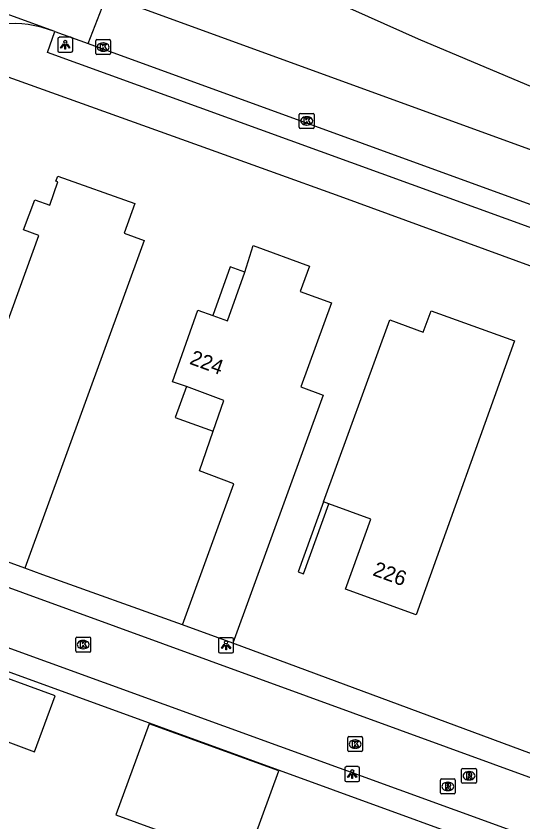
# Model space of a CAD drawing. Extents: x 155275 to 156263, y 382654 to 383635.
# Drawn here: x 155918.1 to 155952.1, y 382956.4 to 383010.4 of the extents above; entities that cross this region are included whole.
import ezdxf

# ---------------------------------------------------------------- set-up
doc = ezdxf.new("R2010")
doc.units = 0
for name, color, linetype in [('IMGEO_Berm_groen', 7, 'Continuous'), ('IMGEO_Kolk', 7, 'Continuous'), ('IMGEO_Lichtpunt', 7, 'Continuous'), ('IMGEO_Muur', 7, 'Continuous'), ('IMGEO_Pand', 7, 'Continuous'), ('IMGEO_Pand_nummerreeks', 7, 'Continuous'), ('IMGEO_Pand_overbouw', 7, 'Continuous'), ('IMGEO_Rijbaan_lokaal_gesloten', 7, 'Continuous'), ('IMGEO_Rijbaan_lokaal_open', 7, 'Continuous'), ('IMGEO_Rioolput', 7, 'Continuous'), ('IMGEO_Voetpad_open', 7, 'Continuous')]:
    doc.layers.add(name, color=color, linetype=linetype)

msp = doc.modelspace()

# ---------------------------------------------------------------- linework, layer by layer
at = {"layer": 'IMGEO_Berm_groen'}
msp.add_lwpolyline([(156005.703, 382989.049), (155968.825, 382998.884), (155945.073, 383008.899), (155929.149, 383016.009), (155923.216, 383016.256), (155919.341, 383017.298)], dxfattribs=at)
at = {"layer": 'IMGEO_Kolk'}
for p, q in [((155923.421, 383007.935), (155923.421, 383008.787)), ((155923.496, 383008.861), (155924.348, 383008.861)), ((155923.909, 383008.641), (155923.934, 383008.641)), ((155924.422, 383008.787), (155924.422, 383007.935)), ((155924.348, 383007.861), (155923.496, 383007.861)), ((155923.932, 383008.081), (155923.907, 383008.081)), ((155937.071, 383002.983), (155937.071, 383003.835)), ((155937.146, 383003.909), (155937.998, 383003.909)), ((155937.559, 383003.689), (155937.584, 383003.689)), ((155938.072, 383003.835), (155938.072, 383002.983)), ((155937.582, 383003.129), (155937.557, 383003.129)), ((155937.998, 383002.909), (155937.146, 383002.909)), ((155922.081, 382967.881), (155922.081, 382968.733)), ((155922.156, 382968.807), (155923.008, 382968.807)), ((155922.569, 382968.587), (155922.594, 382968.587)), ((155923.082, 382968.733), (155923.082, 382967.881)), ((155922.592, 382968.027), (155922.567, 382968.027)), ((155923.008, 382967.807), (155922.156, 382967.807)), ((155940.322, 382961.212), (155940.322, 382962.064)), ((155940.397, 382962.138), (155941.249, 382962.138)), ((155941.323, 382962.064), (155941.323, 382961.212)), ((155940.81, 382961.918), (155940.835, 382961.918)), ((155941.249, 382961.138), (155940.397, 382961.138)), ((155940.833, 382961.358), (155940.808, 382961.358))]:
    msp.add_line(p, q, dxfattribs=at)
for points in [[(155923.421, 383007.935), (155923.421, 383008.787)], [(155923.496, 383008.861), (155924.348, 383008.861)], [(155923.742, 383008.561), (155923.865, 383008.561), (155923.865, 383008.41), (155923.995, 383008.561), (155924.159, 383008.561), (155924.013, 383008.41), (155924.166, 383008.161), (155924.014, 383008.161), (155923.929, 383008.325), (155923.865, 383008.258), (155923.865, 383008.161), (155923.742, 383008.161), (155923.742, 383008.561)], [(155924.422, 383008.787), (155924.422, 383007.935)], [(155924.348, 383007.861), (155923.496, 383007.861)], [(155937.071, 383002.983), (155937.071, 383003.835)], [(155937.146, 383003.909), (155937.998, 383003.909)], [(155937.392, 383003.609), (155937.515, 383003.609), (155937.515, 383003.458), (155937.645, 383003.609), (155937.809, 383003.609), (155937.663, 383003.458), (155937.816, 383003.209), (155937.664, 383003.209), (155937.579, 383003.373), (155937.515, 383003.306), (155937.515, 383003.209), (155937.392, 383003.209), (155937.392, 383003.609)], [(155938.072, 383003.835), (155938.072, 383002.983)], [(155937.998, 383002.909), (155937.146, 383002.909)], [(155922.081, 382967.881), (155922.081, 382968.733)], [(155922.156, 382968.807), (155923.008, 382968.807)], [(155922.402, 382968.507), (155922.525, 382968.507), (155922.525, 382968.356), (155922.655, 382968.507), (155922.819, 382968.507), (155922.673, 382968.356), (155922.826, 382968.107), (155922.674, 382968.107), (155922.589, 382968.271), (155922.525, 382968.204), (155922.525, 382968.107), (155922.402, 382968.107), (155922.402, 382968.507)], [(155923.082, 382968.733), (155923.082, 382967.881)], [(155923.008, 382967.807), (155922.156, 382967.807)], [(155940.322, 382961.212), (155940.322, 382962.064)], [(155940.397, 382962.138), (155941.249, 382962.138)], [(155941.323, 382962.064), (155941.323, 382961.212)], [(155940.643, 382961.838), (155940.766, 382961.838), (155940.766, 382961.687), (155940.896, 382961.838), (155941.06, 382961.838), (155940.914, 382961.687), (155941.067, 382961.438), (155940.915, 382961.438), (155940.83, 382961.602), (155940.766, 382961.535), (155940.766, 382961.438), (155940.643, 382961.438), (155940.643, 382961.838)], [(155941.249, 382961.138), (155940.397, 382961.138)]]:
    msp.add_lwpolyline(points, dxfattribs=at)
for centre, start, end in [((155923.498, 383008.785), 91.552, 178.448), ((155923.498, 383008.785), 91.552, 178.448), ((155924.346, 383008.785), 1.552, 88.448), ((155924.346, 383008.785), 1.552, 88.448), ((155923.498, 383007.937), 181.552, 268.448), ((155923.498, 383007.937), 181.552, 268.448), ((155924.346, 383007.937), 271.552, 358.448), ((155924.346, 383007.937), 271.552, 358.448), ((155937.148, 383003.833), 91.552, 178.448), ((155937.148, 383003.833), 91.552, 178.448), ((155937.996, 383003.833), 1.552, 88.448), ((155937.996, 383003.833), 1.552, 88.448), ((155937.148, 383002.985), 181.552, 268.448), ((155937.148, 383002.985), 181.552, 268.448), ((155937.996, 383002.985), 271.552, 358.448), ((155937.996, 383002.985), 271.552, 358.448), ((155922.158, 382968.731), 91.552, 178.448), ((155922.158, 382968.731), 91.552, 178.448), ((155923.006, 382968.731), 1.552, 88.448), ((155923.006, 382968.731), 1.552, 88.448), ((155922.158, 382967.883), 181.552, 268.448), ((155922.158, 382967.883), 181.552, 268.448), ((155923.006, 382967.883), 271.552, 358.448), ((155923.006, 382967.883), 271.552, 358.448), ((155940.399, 382962.062), 91.552, 178.448), ((155940.399, 382962.062), 91.552, 178.448), ((155941.247, 382962.062), 1.552, 88.448), ((155941.247, 382962.062), 1.552, 88.448), ((155940.399, 382961.214), 181.552, 268.448), ((155940.399, 382961.214), 181.552, 268.448), ((155941.247, 382961.214), 271.552, 358.448), ((155941.247, 382961.214), 271.552, 358.448)]:
    msp.add_arc(centre, 0.0765, start, end, dxfattribs=at)
for centre, major_axis, ratio, start_param, end_param in [((155923.908, 383008.361), (-0.387, 0.002), 0.722429, 4.712389, 7.853982), ((155923.933, 383008.361), (-0.39, 0.002), 0.717154, 1.570796, 4.712389), ((155937.558, 383003.409), (-0.387, 0.002), 0.722429, 4.712389, 7.853982), ((155937.583, 383003.409), (-0.39, 0.002), 0.717154, 1.570796, 4.712389), ((155922.568, 382968.307), (-0.387, 0.002), 0.722429, 4.712389, 7.853982), ((155922.593, 382968.307), (-0.39, 0.002), 0.717154, 1.570796, 4.712389), ((155940.809, 382961.638), (-0.387, 0.002), 0.722429, 4.712389, 7.853982), ((155940.834, 382961.638), (-0.39, 0.002), 0.717154, 1.570796, 4.712389)]:
    msp.add_ellipse(centre, major_axis=major_axis, ratio=ratio, start_param=start_param, end_param=end_param, dxfattribs=at)
at = {"layer": 'IMGEO_Lichtpunt'}
for p, q in [((155920.881, 383008.917), (155920.881, 383008.11)), ((155920.881, 383008.917), (155920.881, 383008.11)), ((155921.783, 383009.012), (155920.975, 383009.012)), ((155921.783, 383009.012), (155920.975, 383009.012)), ((155921.877, 383008.11), (155921.877, 383008.917)), ((155921.877, 383008.11), (155921.877, 383008.917)), ((155920.975, 383008.016), (155921.783, 383008.016)), ((155920.975, 383008.016), (155921.783, 383008.016)), ((155931.661, 382968.662), (155931.661, 382967.855)), ((155931.661, 382968.662), (155931.661, 382967.855)), ((155932.563, 382968.757), (155931.755, 382968.757)), ((155932.563, 382968.757), (155931.755, 382968.757)), ((155932.657, 382967.855), (155932.657, 382968.662)), ((155932.657, 382967.855), (155932.657, 382968.662)), ((155931.755, 382967.761), (155932.563, 382967.761)), ((155931.755, 382967.761), (155932.563, 382967.761)), ((155940.125, 382960.031), (155940.125, 382959.224)), ((155940.125, 382960.031), (155940.125, 382959.224)), ((155941.027, 382960.126), (155940.219, 382960.126)), ((155941.027, 382960.126), (155940.219, 382960.126)), ((155941.121, 382959.224), (155941.121, 382960.031)), ((155941.121, 382959.224), (155941.121, 382960.031)), ((155940.219, 382959.13), (155941.027, 382959.13)), ((155940.219, 382959.13), (155941.027, 382959.13))]:
    msp.add_line(p, q, dxfattribs=at)
for points in [[(155921.255, 383008.581), (155921.294, 383008.553), (155921.106, 383008.291), (155921.068, 383008.318), (155921.255, 383008.581)], [(155921.357, 383008.533), (155921.404, 383008.533), (155921.404, 383008.211), (155921.357, 383008.211), (155921.357, 383008.533)], [(155921.467, 383008.553), (155921.505, 383008.58), (155921.692, 383008.318), (155921.653, 383008.29), (155921.467, 383008.553)], [(155932.035, 382968.326), (155932.074, 382968.298), (155931.886, 382968.036), (155931.848, 382968.063), (155932.035, 382968.326)], [(155932.137, 382968.278), (155932.184, 382968.278), (155932.184, 382967.956), (155932.137, 382967.956), (155932.137, 382968.278)], [(155932.247, 382968.298), (155932.285, 382968.325), (155932.472, 382968.063), (155932.433, 382968.035), (155932.247, 382968.298)], [(155940.499, 382959.695), (155940.538, 382959.667), (155940.35, 382959.405), (155940.312, 382959.432), (155940.499, 382959.695)], [(155940.601, 382959.647), (155940.648, 382959.647), (155940.648, 382959.325), (155940.601, 382959.325), (155940.601, 382959.647)], [(155940.711, 382959.667), (155940.749, 382959.694), (155940.936, 382959.432), (155940.897, 382959.404), (155940.711, 382959.667)]]:
    msp.add_lwpolyline(points, dxfattribs=at)
for centre in [(155921.38, 383008.715), (155932.16, 382968.46), (155940.624, 382959.829)]:
    msp.add_circle(centre, 0.0994, dxfattribs=at)
for centre, start, end in [((155920.975, 383008.917), 90, 180), ((155920.975, 383008.917), 90, 180), ((155921.783, 383008.917), 0, 90), ((155921.783, 383008.917), 0, 90), ((155920.975, 383008.11), 180, 270), ((155920.975, 383008.11), 180, 270), ((155921.783, 383008.11), 270, 0), ((155921.783, 383008.11), 270, 360), ((155931.755, 382968.662), 90, 180), ((155931.755, 382968.662), 90, 180), ((155932.563, 382968.662), 0, 90), ((155932.563, 382968.662), 0, 90), ((155931.755, 382967.855), 180, 270), ((155931.755, 382967.855), 180, 270), ((155932.563, 382967.855), 270, 0), ((155932.563, 382967.855), 270, 360), ((155940.219, 382960.031), 90, 180), ((155940.219, 382960.031), 90, 180), ((155941.027, 382960.031), 0, 90), ((155941.027, 382960.031), 0, 90), ((155940.219, 382959.224), 180, 270), ((155940.219, 382959.224), 180, 270), ((155941.027, 382959.224), 270, 0), ((155941.027, 382959.224), 270, 360)]:
    msp.add_arc(centre, 0.0946, start, end, dxfattribs=at)
at = {"layer": 'IMGEO_Muur'}
msp.add_lwpolyline([(155938.693, 382977.881), (155936.99, 382973.185), (155937.349, 382973.049), (155939.053, 382977.749)], dxfattribs=at)
at = {"layer": 'IMGEO_Pand'}
for points in [[(155912.335, 382975.729), (155919.606, 382995.726), (155918.585, 382996.11), (155919.339, 382998.13), (155920.336, 382997.758), (155920.883, 382999.317), (155920.75, 382999.363), (155920.877, 382999.717), (155926.037, 382997.874), (155925.324, 382995.877), (155926.68, 382995.393), (155918.668, 382973.44)], [(155929.231, 382969.642), (155931.357, 382975.459), (155932.685, 382979.092), (155930.379, 382979.951), (155931.295, 382982.609), (155932.023, 382984.677), (155929.5, 382985.599), (155928.561, 382985.927), (155930.278, 382990.722), (155931.284, 382990.362), (155932.255, 382990.015), (155933.425, 382993.282), (155933.988, 382995.063), (155937.764, 382993.684), (155937.138, 382991.985), (155939.233, 382991.22), (155937.17, 382985.575), (155938.682, 382985.022), (155932.61, 382968.402)], [(155944.908, 382970.292), (155940.171, 382972.017), (155941.883, 382976.715), (155939.053, 382977.749), (155938.693, 382977.881), (155943.144, 382990.074), (155945.389, 382989.252), (155945.914, 382990.689), (155951.502, 382988.675), (155944.908, 382970.292)], [(155918.668, 382973.44), (155912.335, 382975.729)], [(155932.61, 382968.402), (155929.231, 382969.642)], [(155920.705, 382964.871), (155915.419, 382966.792), (155914.036, 382963.077), (155919.324, 382961.122), (155920.705, 382964.871)], [(155935.694, 382959.839), (155927.004, 382962.994), (155924.765, 382956.886), (155933.474, 382953.725), (155935.694, 382959.839)]]:
    msp.add_lwpolyline(points, dxfattribs=at)
at = {"layer": 'IMGEO_Pand_overbouw'}
for points in [[(155933.425, 382993.282), (155932.427, 382993.639), (155931.284, 382990.362), (155932.255, 382990.015)], [(155929.5, 382985.599), (155928.755, 382983.533), (155931.295, 382982.609), (155932.023, 382984.677)]]:
    msp.add_lwpolyline(points, close=True, dxfattribs=at)
at = {"layer": 'IMGEO_Rijbaan_lokaal_gesloten'}
for points in [[(155924.166, 383011.833), (155997.822, 382985.056)], [(155922.922, 383008.589), (155996.665, 382981.783)]]:
    msp.add_lwpolyline(points, dxfattribs=at)
at = {"layer": 'IMGEO_Rijbaan_lokaal_open'}
for points in [[(155920.689, 383009.4), (155919.691, 383009.763), (155904.641, 383015.234)], [(155922.922, 383008.589), (155924.166, 383011.833)], [(155920.689, 383009.4), (155919.761, 383009.685)], [(155920.689, 383009.4), (155922.922, 383008.589)], [(155988.117, 382946.446), (155905.751, 382976.414)], [(155904.203, 382972.936), (155904.459, 382972.843), (155986.792, 382942.972)]]:
    msp.add_lwpolyline(points, dxfattribs=at)
msp.add_arc((155918.013, 383003.626), 6.306, 73.9053, 137.5047, dxfattribs=at)
at = {"layer": 'IMGEO_Rioolput'}
for p, q in [((155947.958, 382959.086), (155947.958, 382959.938)), ((155948.033, 382960.012), (155948.885, 382960.012)), ((155948.446, 382959.792), (155948.471, 382959.792)), ((155948.959, 382959.938), (155948.959, 382959.086)), ((155946.535, 382958.374), (155946.535, 382959.226)), ((155946.61, 382959.3), (155947.462, 382959.3)), ((155947.536, 382959.226), (155947.536, 382958.374)), ((155948.469, 382959.232), (155948.444, 382959.232)), ((155947.023, 382959.08), (155947.048, 382959.08)), ((155948.885, 382959.012), (155948.033, 382959.012)), ((155947.462, 382958.3), (155946.61, 382958.3)), ((155947.046, 382958.52), (155947.021, 382958.52))]:
    msp.add_line(p, q, dxfattribs=at)
for points in [[(155947.958, 382959.086), (155947.958, 382959.938)], [(155948.033, 382960.012), (155948.885, 382960.012)], [(155948.959, 382959.938), (155948.959, 382959.086)], [(155946.535, 382958.374), (155946.535, 382959.226)], [(155946.61, 382959.3), (155947.462, 382959.3)], [(155947.536, 382959.226), (155947.536, 382958.374)], [(155948.547, 382959.71), (155948.295, 382959.712), (155948.295, 382959.312)], [(155948.295, 382959.312), (155948.419, 382959.312), (155948.419, 382959.474), (155948.43, 382959.474)], [(155948.473, 382959.631), (155948.419, 382959.631), (155948.419, 382959.55)], [(155948.419, 382959.55), (155948.471, 382959.55)], [(155948.477, 382959.445), (155948.548, 382959.312), (155948.688, 382959.312), (155948.623, 382959.438)], [(155947.124, 382958.998), (155946.872, 382959), (155946.872, 382958.6)], [(155946.872, 382958.6), (155946.996, 382958.6), (155946.996, 382958.762), (155947.007, 382958.762)], [(155947.05, 382958.919), (155946.996, 382958.919), (155946.996, 382958.838)], [(155946.996, 382958.838), (155947.048, 382958.838)], [(155947.054, 382958.733), (155947.125, 382958.6), (155947.265, 382958.6), (155947.2, 382958.726)], [(155948.885, 382959.012), (155948.033, 382959.012)], [(155947.462, 382958.3), (155946.61, 382958.3)]]:
    msp.add_lwpolyline(points, dxfattribs=at)
for centre, radius, start, end in [((155948.035, 382959.936), 0.0765, 91.552, 178.448), ((155948.035, 382959.936), 0.0765, 91.552, 178.448), ((155948.883, 382959.936), 0.0765, 1.552, 88.448), ((155948.883, 382959.936), 0.0765, 1.552, 88.448), ((155946.612, 382959.224), 0.0765, 91.552, 178.448), ((155946.612, 382959.224), 0.0765, 91.552, 178.448), ((155947.46, 382959.224), 0.0765, 1.552, 88.448), ((155947.46, 382959.224), 0.0765, 1.552, 88.448), ((155948.429, 382959.421), 0.0533, 26.0293, 88.6989), ((155948.455, 382959.739), 0.19, 274.7715, 282.9687), ((155948.479, 382959.535), 0.0964, 77.0061, 93.1865), ((155948.493, 382959.592), 0.0378, 276.6634, 79.6772), ((155948.546, 382959.6), 0.109, 350.3612, 89.416), ((155948.544, 382959.6), 0.112, 277.5842, 350.9817), ((155948.528, 382959.385), 0.108, 29.5134, 73.7905), ((155947.006, 382958.709), 0.0533, 26.0293, 88.6989), ((155947.032, 382959.027), 0.19, 274.7715, 282.9687), ((155947.056, 382958.823), 0.0964, 77.0061, 93.1865), ((155947.07, 382958.88), 0.0378, 276.6634, 79.6772), ((155947.123, 382958.888), 0.109, 350.3612, 89.416), ((155947.121, 382958.888), 0.112, 277.5842, 350.9817), ((155947.105, 382958.673), 0.108, 29.5134, 73.7905), ((155948.035, 382959.088), 0.0765, 181.552, 268.448), ((155948.035, 382959.088), 0.0765, 181.552, 268.448), ((155948.883, 382959.088), 0.0765, 271.552, 358.448), ((155948.883, 382959.088), 0.0765, 271.552, 358.448), ((155946.612, 382958.376), 0.0765, 181.552, 268.448), ((155946.612, 382958.376), 0.0765, 181.552, 268.448), ((155947.46, 382958.376), 0.0765, 271.552, 358.448), ((155947.46, 382958.376), 0.0765, 271.552, 358.448)]:
    msp.add_arc(centre, radius, start, end, dxfattribs=at)
for centre, major_axis, ratio, start_param, end_param in [((155948.445, 382959.512), (-0.387, 0.002), 0.722429, 4.712389, 7.853982), ((155948.47, 382959.512), (-0.39, 0.002), 0.717154, 1.570796, 4.712389), ((155947.022, 382958.8), (-0.387, 0.002), 0.722429, 4.712389, 7.853982), ((155947.047, 382958.8), (-0.39, 0.002), 0.717154, 1.570796, 4.712389)]:
    msp.add_ellipse(centre, major_axis=major_axis, ratio=ratio, start_param=start_param, end_param=end_param, dxfattribs=at)
at = {"layer": 'IMGEO_Voetpad_open'}
for points in [[(155998.306, 382981.17), (155997.791, 382979.741), (155996.972, 382980.069), (155973.316, 382988.745), (155920.179, 383007.995), (155920.689, 383009.4)], [(155914.334, 383007.511), (155930.357, 383001.752), (155939.786, 382998.363), (156001.392, 382975.875)], [(155929.231, 382969.642), (155919.881, 382972.975), (155918.668, 382973.44)], [(155904.56, 382971.213), (155985.526, 382941.771)], [(155987.088, 382948.412), (155961.887, 382957.565), (155932.61, 382968.402)]]:
    msp.add_lwpolyline(points, dxfattribs=at)

# ---------------------------------------------------------------- texts
at = {"layer": 'IMGEO_Pand_nummerreeks'}
for s, rotation, p in [('224', 339.9258, (155929.658, 382987.138)), ('226', 339.9907, (155941.938, 382972.97))]:
    msp.add_text(s, height=1, rotation=rotation, dxfattribs=at).set_placement(p)

doc.saveas('drawing.dxf')
